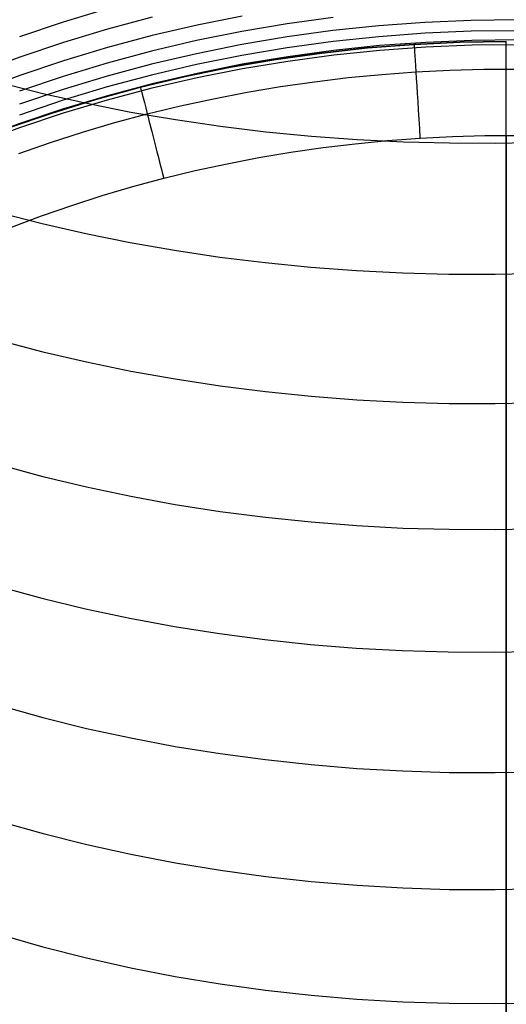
# Model space of a CAD drawing. Extents: x -383 to 1849, y -1185 to -529.
# Tile 443 of 656: x 407 to 412, y -1100 to -1090. Entities that reach past the tile are written whole.
import ezdxf

# ---------------------------------------------------------------- set-up
doc = ezdxf.new("R2010")
doc.units = 0
doc.layers.add('PREDEFINITO', color=7, linetype='CONTINUOUS')

msp = doc.modelspace()

# ---------------------------------------------------------------- linework, layer by layer
at = {"layer": 'PREDEFINITO'}
for p, q in [((407.753, -1089.733, 587.343), (407.284, -1089.875, 587.353)), ((407.284, -1089.875, 587.353), (406.821, -1090.031, 587.364)), ((408.231, -1089.823, 585.931), (407.757, -1089.95, 585.936)), ((409.191, -1089.81, 584.443), (408.709, -1089.906, 584.443)), ((410.157, -1089.826, 582.956), (409.67, -1089.893, 582.952)), ((411.135, -1089.877, 581.478), (410.645, -1089.914, 581.472)), ((411.626, -1089.856, 581.486), (411.135, -1089.877, 581.478)), ((412.117, -1089.85, 581.494), (411.626, -1089.856, 581.486)), ((407.757, -1089.95, 585.936), (407.288, -1090.091, 585.942)), ((408.709, -1089.906, 584.443), (408.231, -1090.018, 584.444)), ((409.185, -1089.975, 582.949), (408.704, -1090.071, 582.947)), ((409.67, -1089.893, 582.952), (409.185, -1089.975, 582.949)), ((410.156, -1089.965, 581.466), (409.669, -1090.032, 581.461)), ((410.645, -1089.914, 581.472), (410.156, -1089.965, 581.466)), ((411.627, -1089.972, 580.006), (411.136, -1089.993, 579.999)), ((412.118, -1089.967, 580.015), (411.627, -1089.972, 580.006)), ((408.231, -1090.018, 584.444), (407.757, -1090.144, 584.447)), ((408.704, -1090.071, 582.947), (408.226, -1090.183, 582.946)), ((409.669, -1090.032, 581.461), (409.185, -1090.114, 581.457)), ((410.157, -1090.081, 579.985), (409.67, -1090.148, 579.978)), ((410.645, -1090.03, 579.991), (410.157, -1090.081, 579.985)), ((411.136, -1089.993, 579.999), (410.645, -1090.03, 579.991)), ((411.143, -1090.09, 578.442), (410.652, -1090.125, 578.434)), ((411.016, -1090.112, 575.188), (411.508, -1090.089, 575.188)), ((411.016, -1090.112, 0.688), (411.508, -1090.089, 0.688)), ((411.508, -1090.089, 287.438), (411.016, -1090.112, 287.438)), ((411.635, -1090.069, 578.45), (411.143, -1090.09, 578.442)), ((411.508, -1090.089, 575.188), (412, -1090.082, 575.188)), ((411.508, -1090.089, 0.688), (412, -1090.082, 0.688)), ((412, -1090.082, 287.438), (411.508, -1090.089, 287.438)), ((412.127, -1090.064, 578.458), (411.635, -1090.069, 578.45)), ((412, -1119.95, 575.188), (412, -1090.082, 575.188)), ((407.288, -1090.091, 585.942), (406.824, -1090.247, 585.95)), ((407.757, -1090.144, 584.447), (407.287, -1090.286, 584.45)), ((408.226, -1090.183, 582.946), (407.753, -1090.31, 582.947)), ((409.185, -1090.114, 581.457), (408.703, -1090.211, 581.453)), ((409.67, -1090.148, 579.978), (409.185, -1090.229, 579.972)), ((410.163, -1090.176, 578.425), (409.676, -1090.243, 578.417)), ((410.036, -1090.204, 575.188), (410.525, -1090.15, 575.188)), ((410.036, -1090.204, 0.688), (410.525, -1090.15, 0.688)), ((410.525, -1090.15, 287.438), (410.036, -1090.204, 287.438)), ((410.652, -1090.125, 578.434), (410.163, -1090.176, 578.425)), ((410.164, -1090.223, 576.204), (410.653, -1090.173, 576.216)), ((410.525, -1090.15, 575.188), (411.016, -1090.112, 575.188)), ((410.525, -1090.15, 0.688), (411.016, -1090.112, 0.688)), ((411.016, -1090.112, 287.438), (410.525, -1090.15, 287.438)), ((410.653, -1090.173, 576.216), (411.144, -1090.138, 576.227)), ((411.144, -1090.138, 576.227), (411.636, -1090.118, 576.236)), ((411.636, -1090.118, 576.236), (412.128, -1090.113, 576.245)), ((406.824, -1090.247, 585.95), (406.365, -1090.419, 585.96)), ((407.287, -1090.286, 584.45), (406.823, -1090.442, 584.455)), ((408.703, -1090.211, 581.453), (408.226, -1090.323, 581.45)), ((409.185, -1090.229, 579.972), (408.704, -1090.326, 579.967)), ((409.064, -1090.356, 575.188), (409.548, -1090.272, 575.188)), ((409.064, -1090.356, 0.688), (409.548, -1090.272, 0.688)), ((409.548, -1090.272, 287.438), (409.064, -1090.356, 287.438)), ((409.676, -1090.243, 578.417), (409.191, -1090.324, 578.409)), ((409.192, -1090.369, 576.177), (409.677, -1090.289, 576.191)), ((409.548, -1090.272, 575.188), (410.036, -1090.204, 575.188)), ((409.548, -1090.272, 0.688), (410.036, -1090.204, 0.688)), ((410.036, -1090.204, 287.438), (409.548, -1090.272, 287.438)), ((409.677, -1090.289, 576.191), (410.164, -1090.223, 576.204)), ((407.753, -1090.31, 582.947), (407.284, -1090.452, 582.948)), ((408.226, -1090.323, 581.45), (407.752, -1090.45, 581.448)), ((408.704, -1090.326, 579.967), (408.226, -1090.438, 579.962)), ((408.583, -1090.455, 575.188), (409.064, -1090.356, 575.188)), ((408.583, -1090.455, 0.688), (409.064, -1090.356, 0.688)), ((409.064, -1090.356, 287.438), (408.583, -1090.455, 287.438)), ((409.191, -1090.324, 578.409), (408.709, -1090.42, 578.401)), ((408.71, -1090.465, 576.162), (409.192, -1090.369, 576.177)), ((410.677, -1090.431, -0.019), (411.038, -1090.404, -0.019)), ((411.038, -1090.404, -0.019), (411.399, -1090.386, -0.019)), ((411.399, -1090.386, -0.019), (411.761, -1090.376, -0.019)), ((411.761, -1090.376, -0.019), (412.123, -1090.375, -0.019)), ((406.823, -1090.442, 584.455), (406.365, -1090.614, 584.462)), ((407.284, -1090.452, 582.948), (406.82, -1090.609, 582.95)), ((407.752, -1090.45, 581.448), (407.284, -1090.592, 581.447)), ((408.226, -1090.438, 579.962), (407.753, -1090.565, 579.957)), ((408.106, -1090.569, 575.188), (408.583, -1090.455, 575.188)), ((408.106, -1090.569, 0.688), (408.583, -1090.455, 0.688)), ((408.583, -1090.455, 287.438), (408.106, -1090.569, 287.438)), ((408.709, -1090.42, 578.401), (408.231, -1090.531, 578.393)), ((408.232, -1090.575, 576.147), (408.71, -1090.465, 576.162)), ((409.599, -1090.561, -0.019), (409.958, -1090.509, -0.019)), ((409.958, -1090.509, -0.019), (410.317, -1090.466, -0.019)), ((410.317, -1090.466, -0.019), (410.677, -1090.431, -0.019)), ((406.61, -1090.518, 646.154), (407.069, -1090.635, 646.27)), ((407.284, -1090.592, 581.447), (406.82, -1090.749, 581.447)), ((407.753, -1090.565, 579.957), (407.284, -1090.707, 579.953)), ((407.633, -1090.698, 575.188), (408.106, -1090.569, 575.188)), ((407.633, -1090.698, 0.688), (408.106, -1090.569, 0.688)), ((408.106, -1090.569, 287.438), (407.633, -1090.698, 287.438)), ((408.231, -1090.531, 578.393), (407.757, -1090.658, 578.385)), ((407.758, -1090.701, 576.13), (408.232, -1090.575, 576.147)), ((409.242, -1090.621, -0.019), (409.599, -1090.561, -0.019)), ((407.284, -1090.707, 579.953), (406.82, -1090.864, 579.95)), ((407.069, -1090.635, 646.27), (407.535, -1090.739, 646.375)), ((407.166, -1090.843, 575.188), (407.633, -1090.698, 575.188)), ((407.166, -1090.843, 0.688), (407.633, -1090.698, 0.688)), ((407.633, -1090.698, 287.438), (407.166, -1090.843, 287.438)), ((407.757, -1090.658, 578.385), (407.288, -1090.799, 578.377)), ((407.288, -1090.841, 576.112), (407.758, -1090.701, 576.13)), ((408.532, -1090.767, -0.019), (408.886, -1090.69, -0.019)), ((408.886, -1090.69, -0.019), (409.242, -1090.621, -0.019)), ((407.288, -1090.799, 578.377), (406.824, -1090.955, 578.369)), ((407.535, -1090.739, 646.375), (408.005, -1090.832, 646.47)), ((408.18, -1090.853, -0.019), (408.532, -1090.767, -0.019)), ((406.703, -1091.002, 575.188), (407.166, -1090.843, 575.188)), ((406.703, -1091.002, 0.688), (407.166, -1090.843, 0.688)), ((407.166, -1090.843, 287.438), (406.703, -1091.002, 287.438)), ((406.824, -1090.996, 576.093), (407.288, -1090.841, 576.112)), ((407.834, -1090.945, -0.019), (408.18, -1090.853, -0.019)), ((408.005, -1090.832, 646.47), (408.48, -1090.913, 646.555)), ((408.48, -1090.913, 646.555), (408.959, -1090.983, 646.629)), ((406.824, -1090.955, 578.369), (406.365, -1091.126, 578.362)), ((406.366, -1091.167, 576.073), (406.824, -1090.996, 576.093)), ((407.491, -1091.047, -0.019), (407.834, -1090.945, -0.019)), ((408.959, -1090.983, 646.629), (409.442, -1091.042, 646.693)), ((407.15, -1091.156, -0.019), (407.491, -1091.047, -0.019)), ((409.442, -1091.042, 646.693), (409.927, -1091.089, 646.747)), ((409.927, -1091.089, 646.747), (410.415, -1091.124, 646.79)), ((410.393, -1091.169, -0.312), (410.737, -1091.135, -0.312)), ((410.415, -1091.124, 646.79), (410.905, -1091.148, 646.823)), ((410.737, -1091.135, -0.312), (411.082, -1091.11, -0.312)), ((411.082, -1091.11, -0.312), (411.427, -1091.093, -0.312)), ((411.427, -1091.093, -0.312), (411.772, -1091.083, -0.312)), ((411.772, -1091.083, -0.312), (412.118, -1091.082, -0.312)), ((412, -1091.082, -0.312), (412, -1118.95, -0.312)), ((406.811, -1091.274, -0.019), (407.15, -1091.156, -0.019)), ((409.708, -1091.259, -0.312), (410.05, -1091.21, -0.312)), ((410.05, -1091.21, -0.312), (410.393, -1091.169, -0.312)), ((410.905, -1091.148, 646.823), (411.396, -1091.161, 646.845)), ((411.396, -1091.161, 646.845), (411.888, -1091.162, 646.858)), ((411.888, -1091.162, 646.858), (412.38, -1091.152, 646.86)), ((409.029, -1091.382, -0.312), (409.368, -1091.317, -0.312)), ((409.368, -1091.317, -0.312), (409.708, -1091.259, -0.312)), ((408.691, -1091.456, -0.312), (409.029, -1091.382, -0.312)), ((408.026, -1091.626, -0.312), (408.355, -1091.538, -0.312)), ((408.355, -1091.538, -0.312), (408.691, -1091.456, -0.312)), ((407.699, -1091.722, -0.312), (408.026, -1091.626, -0.312)), ((407.375, -1091.826, -0.312), (407.699, -1091.722, -0.312)), ((407.053, -1091.939, -0.312), (407.375, -1091.826, -0.312)), ((406.6, -1091.902, 644.675), (407.06, -1092.02, 644.788)), ((406.735, -1092.059, -0.312), (407.053, -1091.939, -0.312)), ((407.06, -1092.02, 644.788), (407.525, -1092.127, 644.892)), ((407.525, -1092.127, 644.892), (407.996, -1092.221, 644.985)), ((407.996, -1092.221, 644.985), (408.471, -1092.304, 645.068)), ((408.471, -1092.304, 645.068), (408.951, -1092.376, 645.141)), ((408.951, -1092.376, 645.141), (409.433, -1092.435, 645.203)), ((409.433, -1092.435, 645.203), (409.919, -1092.483, 645.256)), ((409.919, -1092.483, 645.256), (410.407, -1092.52, 645.299)), ((410.407, -1092.52, 645.299), (410.897, -1092.545, 645.331)), ((410.897, -1092.545, 645.331), (411.389, -1092.558, 645.354)), ((411.389, -1092.558, 645.354), (411.881, -1092.56, 645.366)), ((411.881, -1092.56, 645.366), (412.373, -1092.55, 645.369)), ((406.61, -1093.264, 643.178), (407.069, -1093.385, 643.289)), ((407.069, -1093.385, 643.289), (407.534, -1093.493, 643.39)), ((407.534, -1093.493, 643.39), (408.004, -1093.59, 643.482)), ((408.004, -1093.59, 643.482), (408.478, -1093.675, 643.563)), ((408.478, -1093.675, 643.563), (408.957, -1093.748, 643.635)), ((408.957, -1093.748, 643.635), (409.439, -1093.809, 643.697)), ((409.439, -1093.809, 643.697), (409.924, -1093.858, 643.748)), ((409.924, -1093.858, 643.748), (410.411, -1093.896, 643.79)), ((410.411, -1093.896, 643.79), (410.901, -1093.921, 643.823)), ((410.901, -1093.921, 643.823), (411.391, -1093.935, 643.845)), ((411.391, -1093.935, 643.845), (411.883, -1093.937, 643.858)), ((411.883, -1093.937, 643.858), (412.374, -1093.928, 643.86)), ((406.61, -1094.591, 641.651), (407.069, -1094.714, 641.76)), ((407.069, -1094.714, 641.76), (407.534, -1094.825, 641.859)), ((407.534, -1094.825, 641.859), (408.004, -1094.924, 641.948)), ((408.004, -1094.924, 641.948), (408.478, -1095.01, 642.028)), ((408.478, -1095.01, 642.028), (408.957, -1095.085, 642.098)), ((408.957, -1095.085, 642.098), (409.439, -1095.147, 642.159)), ((409.439, -1095.147, 642.159), (409.924, -1095.198, 642.21)), ((409.924, -1095.198, 642.21), (410.411, -1095.236, 642.251)), ((410.411, -1095.236, 642.251), (410.901, -1095.262, 642.283)), ((410.901, -1095.262, 642.283), (411.391, -1095.276, 642.305)), ((411.391, -1095.276, 642.305), (411.882, -1095.279, 642.318)), ((411.882, -1095.279, 642.318), (412.374, -1095.269, 642.32)), ((406.599, -1095.884, 640.092), (407.058, -1096.009, 640.198)), ((407.058, -1096.009, 640.198), (407.523, -1096.122, 640.295)), ((407.523, -1096.122, 640.295), (407.993, -1096.222, 640.383)), ((407.993, -1096.222, 640.383), (408.468, -1096.31, 640.461)), ((408.468, -1096.31, 640.461), (408.947, -1096.386, 640.53)), ((408.947, -1096.386, 640.53), (409.429, -1096.45, 640.589)), ((409.429, -1096.45, 640.589), (409.915, -1096.501, 640.639)), ((409.915, -1096.501, 640.639), (410.402, -1096.54, 640.68)), ((410.402, -1096.54, 640.68), (410.892, -1096.567, 640.711)), ((410.892, -1096.567, 640.711), (411.383, -1096.582, 640.733)), ((411.383, -1096.582, 640.733), (411.875, -1096.585, 640.746)), ((411.875, -1096.585, 640.746), (412.367, -1096.575, 640.749)), ((406.61, -1097.154, 638.516), (407.069, -1097.281, 638.62)), ((407.069, -1097.281, 638.62), (407.534, -1097.396, 638.715)), ((407.534, -1097.396, 638.715), (408.004, -1097.498, 638.801)), ((408.004, -1097.498, 638.801), (408.478, -1097.588, 638.877)), ((408.478, -1097.588, 638.877), (408.957, -1097.665, 638.944)), ((408.957, -1097.665, 638.944), (409.439, -1097.729, 639.002)), ((409.439, -1097.729, 639.002), (409.924, -1097.782, 639.051)), ((409.924, -1097.782, 639.051), (410.411, -1097.822, 639.091)), ((410.411, -1097.822, 639.091), (410.9, -1097.849, 639.122)), ((410.9, -1097.849, 639.122), (411.391, -1097.864, 639.143)), ((411.391, -1097.864, 639.143), (411.882, -1097.867, 639.156)), ((411.882, -1097.867, 639.156), (412.374, -1097.858, 639.159)), ((406.611, -1098.388, 636.913), (407.07, -1098.517, 637.015)), ((407.07, -1098.517, 637.015), (407.535, -1098.633, 637.107)), ((407.535, -1098.633, 637.107), (408.005, -1098.737, 637.19)), ((408.005, -1098.737, 637.19), (408.479, -1098.828, 637.265)), ((408.479, -1098.828, 637.265), (408.958, -1098.907, 637.331)), ((408.958, -1098.907, 637.331), (409.44, -1098.972, 637.387)), ((409.44, -1098.972, 637.387), (409.925, -1099.026, 637.435)), ((409.925, -1099.026, 637.435), (410.412, -1099.066, 637.474)), ((410.412, -1099.066, 637.474), (410.901, -1099.094, 637.504)), ((410.901, -1099.094, 637.504), (411.392, -1099.11, 637.525)), ((411.883, -1099.113, 637.537), (412.375, -1099.103, 637.541)), ((411.392, -1099.11, 637.525), (411.883, -1099.113, 637.537)), ((406.61, -1099.59, 635.284), (407.069, -1099.721, 635.383)), ((407.069, -1099.721, 635.383), (407.534, -1099.839, 635.473)), ((407.534, -1099.839, 635.473), (408.004, -1099.945, 635.554)), ((408.004, -1099.945, 635.554), (408.478, -1100.037, 635.627)), ((408.478, -1100.037, 635.627), (408.957, -1100.117, 635.691)), ((408.957, -1100.117, 635.691), (409.439, -1100.184, 635.746)), ((409.439, -1100.184, 635.746), (409.924, -1100.238, 635.793)), ((409.924, -1100.238, 635.793), (410.411, -1100.279, 635.831)), ((410.411, -1100.279, 635.831), (410.9, -1100.308, 635.861)), ((410.9, -1100.308, 635.861), (411.391, -1100.324, 635.882)), ((411.391, -1100.324, 635.882), (411.882, -1100.327, 635.894)), ((411.882, -1100.327, 635.894), (412.374, -1100.318, 635.898))]:
    msp.add_line(p, q, dxfattribs=at)
at = {"layer": 'PREDEFINITO', "extrusion": (-0.998099, -0.06163, -4.55284e-11)}
msp.add_arc((1114.371, 0.688, -343.055), 1, 179.9957, 269.9957, dxfattribs=at)
at = {"layer": 'PREDEFINITO', "extrusion": (-0.968771, -0.247956, 1.16918e-10)}
msp.add_arc((1158.704, 0.688, -124.949), 1, 180.0007, 270.0007, dxfattribs=at)

doc.saveas('drawing.dxf')
